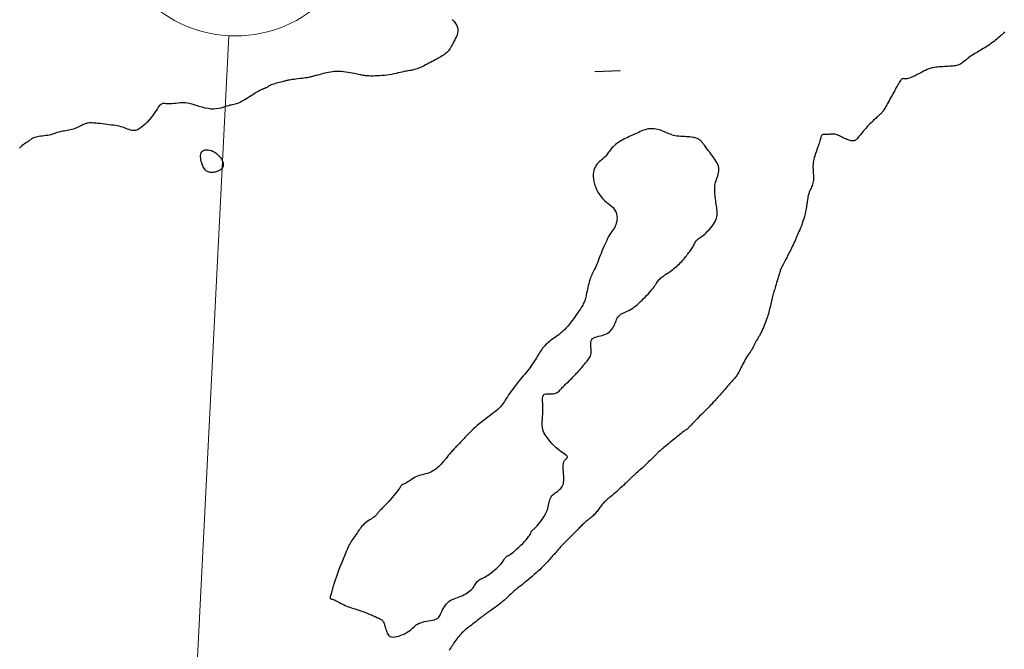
# Model space of a CAD drawing. Header units: millimetres. Extents: x 32690613 to 32693367, y 5343692 to 5344708.
# Tile 540 of 656: x 32692436 to 32692474, y 5344516 to 5344541. Entities that reach past the tile are written whole.
import ezdxf

# ---------------------------------------------------------------- set-up
doc = ezdxf.new("R2010")
doc.units = ezdxf.units.MM
doc.header["$LTSCALE"] = 20
doc.layers.get('0').update_dxf_attribs({"lineweight": 18})
doc.layers.get('Defpoints').update_dxf_attribs({"color": 11, "lineweight": 18})
doc.layers.add('02-DGM_HL_492.50', color=92, linetype='Continuous')
doc.layers.add('02-DGM_HL_493.00', color=102, linetype='Continuous')

# ---------------------------------------------------------------- blocks, each defined once
blk = doc.blocks.new('A$C78070446')
blk.add_line((4469733.773, 5343068.963), (4469667.482, 5342330.093))
blk.add_circle((4469734.219, 5343073.943), 5)

msp = doc.modelspace()

# ---------------------------------------------------------------- linework, layer by layer
at = {"layer": '02-DGM_HL_492.50', "elevation": 492.5, "flags": 128}
msp.add_lwpolyline([(32692459.071, 5344538.682), (32692458.072, 5344538.643)], dxfattribs=at)
msp.add_lwpolyline([(32692458.009, 5344534.554), (32692458.018, 5344534.457), (32692458.037, 5344534.355), (32692458.065, 5344534.25), (32692458.102, 5344534.144), (32692458.146, 5344534.04), (32692458.197, 5344533.94), (32692458.255, 5344533.846), (32692458.318, 5344533.76), (32692458.386, 5344533.684), (32692458.457, 5344533.617), (32692458.529, 5344533.556), (32692458.599, 5344533.5), (32692458.668, 5344533.446), (32692458.731, 5344533.393), (32692458.789, 5344533.338), (32692458.837, 5344533.28), (32692458.876, 5344533.217), (32692458.906, 5344533.149), (32692458.926, 5344533.078), (32692458.938, 5344533.006), (32692458.943, 5344532.933), (32692458.94, 5344532.862), (32692458.93, 5344532.792), (32692458.915, 5344532.727), (32692458.894, 5344532.666), (32692458.868, 5344532.609), (32692458.838, 5344532.554), (32692458.805, 5344532.5), (32692458.77, 5344532.447), (32692458.732, 5344532.391), (32692458.694, 5344532.334), (32692458.654, 5344532.272), (32692458.615, 5344532.205), (32692458.577, 5344532.134), (32692458.538, 5344532.059), (32692458.5, 5344531.98), (32692458.462, 5344531.898), (32692458.425, 5344531.814), (32692458.389, 5344531.728), (32692458.353, 5344531.641), (32692458.319, 5344531.553), (32692458.284, 5344531.465), (32692458.251, 5344531.378), (32692458.219, 5344531.294), (32692458.187, 5344531.212), (32692458.156, 5344531.135), (32692458.126, 5344531.062), (32692458.097, 5344530.995), (32692458.068, 5344530.935), (32692458.041, 5344530.879), (32692458.014, 5344530.827), (32692457.989, 5344530.778), (32692457.964, 5344530.728), (32692457.94, 5344530.678), (32692457.917, 5344530.624), (32692457.895, 5344530.566), (32692457.874, 5344530.503), (32692457.854, 5344530.436), (32692457.835, 5344530.365), (32692457.817, 5344530.292), (32692457.8, 5344530.22), (32692457.784, 5344530.148), (32692457.77, 5344530.078), (32692457.756, 5344530.013), (32692457.743, 5344529.952), (32692457.731, 5344529.896), (32692457.719, 5344529.844), (32692457.707, 5344529.796), (32692457.694, 5344529.749), (32692457.68, 5344529.705), (32692457.664, 5344529.662), (32692457.646, 5344529.62), (32692457.626, 5344529.577), (32692457.602, 5344529.534), (32692457.576, 5344529.489), (32692457.547, 5344529.442), (32692457.515, 5344529.392), (32692457.479, 5344529.339), (32692457.44, 5344529.282), (32692457.398, 5344529.221), (32692457.351, 5344529.154), (32692457.302, 5344529.083), (32692457.25, 5344529.01), (32692457.195, 5344528.935), (32692457.138, 5344528.86), (32692457.08, 5344528.786), (32692457.021, 5344528.715), (32692456.961, 5344528.648), (32692456.901, 5344528.585), (32692456.841, 5344528.528), (32692456.781, 5344528.474), (32692456.722, 5344528.424), (32692456.663, 5344528.377), (32692456.605, 5344528.333), (32692456.549, 5344528.292), (32692456.493, 5344528.251), (32692456.439, 5344528.212), (32692456.387, 5344528.174), (32692456.336, 5344528.135), (32692456.287, 5344528.097), (32692456.24, 5344528.059), (32692456.195, 5344528.019), (32692456.152, 5344527.978), (32692456.111, 5344527.936), (32692456.072, 5344527.892), (32692456.034, 5344527.846), (32692455.999, 5344527.797), (32692455.964, 5344527.748), (32692455.929, 5344527.696), (32692455.895, 5344527.642), (32692455.861, 5344527.587), (32692455.826, 5344527.53), (32692455.79, 5344527.472), (32692455.753, 5344527.412), (32692455.715, 5344527.351), (32692455.675, 5344527.289), (32692455.633, 5344527.226), (32692455.59, 5344527.162), (32692455.544, 5344527.098), (32692455.495, 5344527.034), (32692455.445, 5344526.969), (32692455.391, 5344526.904), (32692455.336, 5344526.838), (32692455.28, 5344526.771), (32692455.222, 5344526.703), (32692455.163, 5344526.634), (32692455.104, 5344526.562), (32692455.044, 5344526.488), (32692454.985, 5344526.411), (32692454.926, 5344526.333), (32692454.868, 5344526.255), (32692454.812, 5344526.176), (32692454.759, 5344526.1), (32692454.708, 5344526.025), (32692454.661, 5344525.954), (32692454.617, 5344525.887), (32692454.578, 5344525.826), (32692454.541, 5344525.768), (32692454.506, 5344525.714), (32692454.47, 5344525.663), (32692454.431, 5344525.612), (32692454.388, 5344525.562), (32692454.34, 5344525.51), (32692454.284, 5344525.457), (32692454.219, 5344525.401), (32692454.147, 5344525.343), (32692454.068, 5344525.282), (32692453.985, 5344525.22), (32692453.899, 5344525.156), (32692453.812, 5344525.091), (32692453.726, 5344525.025), (32692453.641, 5344524.96), (32692453.559, 5344524.894), (32692453.482, 5344524.829), (32692453.408, 5344524.765), (32692453.339, 5344524.703), (32692453.275, 5344524.644), (32692453.215, 5344524.587), (32692453.161, 5344524.533), (32692453.112, 5344524.483), (32692453.068, 5344524.438), (32692453.03, 5344524.397), (32692452.995, 5344524.359), (32692452.964, 5344524.324), (32692452.935, 5344524.291), (32692452.908, 5344524.26), (32692452.883, 5344524.231), (32692452.857, 5344524.203), (32692452.831, 5344524.176), (32692452.804, 5344524.148), (32692452.777, 5344524.121), (32692452.749, 5344524.093), (32692452.721, 5344524.065), (32692452.692, 5344524.037), (32692452.662, 5344524.007), (32692452.631, 5344523.976), (32692452.6, 5344523.944), (32692452.568, 5344523.911), (32692452.535, 5344523.876), (32692452.503, 5344523.841), (32692452.471, 5344523.805), (32692452.439, 5344523.769), (32692452.408, 5344523.732), (32692452.377, 5344523.695), (32692452.348, 5344523.658), (32692452.319, 5344523.621), (32692452.29, 5344523.583), (32692452.26, 5344523.544), (32692452.228, 5344523.504), (32692452.194, 5344523.462), (32692452.157, 5344523.418), (32692452.116, 5344523.372), (32692452.071, 5344523.324), (32692452.022, 5344523.274), (32692451.97, 5344523.224), (32692451.914, 5344523.175), (32692451.856, 5344523.127), (32692451.795, 5344523.084), (32692451.732, 5344523.044), (32692451.668, 5344523.011), (32692451.603, 5344522.984), (32692451.537, 5344522.962), (32692451.47, 5344522.944), (32692451.404, 5344522.928), (32692451.338, 5344522.913), (32692451.272, 5344522.897), (32692451.208, 5344522.879), (32692451.146, 5344522.857), (32692451.085, 5344522.83), (32692451.027, 5344522.798), (32692450.971, 5344522.765), (32692450.917, 5344522.729), (32692450.867, 5344522.694), (32692450.819, 5344522.661), (32692450.774, 5344522.63), (32692450.733, 5344522.604), (32692450.696, 5344522.582), (32692450.662, 5344522.566), (32692450.631, 5344522.553), (32692450.603, 5344522.542), (32692450.578, 5344522.533), (32692450.557, 5344522.524), (32692450.538, 5344522.514), (32692450.521, 5344522.503), (32692450.507, 5344522.488), (32692450.494, 5344522.469), (32692450.48, 5344522.446), (32692450.463, 5344522.418), (32692450.442, 5344522.384), (32692450.416, 5344522.342), (32692450.382, 5344522.294), (32692450.34, 5344522.237), (32692450.287, 5344522.172), (32692450.227, 5344522.1), (32692450.16, 5344522.023), (32692450.091, 5344521.946), (32692450.02, 5344521.868), (32692449.952, 5344521.794), (32692449.887, 5344521.726), (32692449.83, 5344521.665), (32692449.78, 5344521.615), (32692449.739, 5344521.573), (32692449.705, 5344521.539), (32692449.677, 5344521.511), (32692449.655, 5344521.489), (32692449.636, 5344521.469), (32692449.621, 5344521.452), (32692449.609, 5344521.436), (32692449.597, 5344521.42), (32692449.586, 5344521.403), (32692449.574, 5344521.385), (32692449.56, 5344521.366), (32692449.544, 5344521.345), (32692449.523, 5344521.323), (32692449.497, 5344521.299), (32692449.464, 5344521.273), (32692449.425, 5344521.245), (32692449.38, 5344521.215), (32692449.33, 5344521.182), (32692449.277, 5344521.148), (32692449.223, 5344521.111), (32692449.169, 5344521.072), (32692449.116, 5344521.032), (32692449.065, 5344520.989), (32692449.019, 5344520.945), (32692448.976, 5344520.899), (32692448.937, 5344520.851), (32692448.9, 5344520.803), (32692448.865, 5344520.755), (32692448.831, 5344520.706), (32692448.798, 5344520.658), (32692448.766, 5344520.61), (32692448.733, 5344520.564), (32692448.7, 5344520.518), (32692448.667, 5344520.472), (32692448.634, 5344520.425), (32692448.602, 5344520.378), (32692448.57, 5344520.33), (32692448.54, 5344520.28), (32692448.51, 5344520.228), (32692448.481, 5344520.173), (32692448.454, 5344520.117), (32692448.427, 5344520.058), (32692448.4, 5344519.998), (32692448.374, 5344519.936), (32692448.349, 5344519.874), (32692448.323, 5344519.81), (32692448.296, 5344519.747), (32692448.269, 5344519.683), (32692448.242, 5344519.619), (32692448.214, 5344519.555), (32692448.186, 5344519.489), (32692448.158, 5344519.422), (32692448.13, 5344519.353), (32692448.101, 5344519.283), (32692448.073, 5344519.21), (32692448.045, 5344519.135), (32692448.017, 5344519.058), (32692447.99, 5344518.981), (32692447.963, 5344518.905), (32692447.938, 5344518.831), (32692447.915, 5344518.76), (32692447.894, 5344518.693), (32692447.874, 5344518.631), (32692447.857, 5344518.576), (32692447.843, 5344518.527), (32692447.83, 5344518.483), (32692447.819, 5344518.445), (32692447.81, 5344518.411), (32692447.802, 5344518.381), (32692447.795, 5344518.355), (32692447.789, 5344518.333), (32692447.784, 5344518.313), (32692447.779, 5344518.296), (32692447.775, 5344518.28), (32692447.771, 5344518.266), (32692447.768, 5344518.252), (32692447.764, 5344518.238), (32692447.759, 5344518.224), (32692447.755, 5344518.21), (32692447.749, 5344518.194), (32692447.744, 5344518.177), (32692447.739, 5344518.159), (32692447.735, 5344518.142), (32692447.732, 5344518.126), (32692447.732, 5344518.11), (32692447.734, 5344518.096), (32692447.739, 5344518.085), (32692447.747, 5344518.076), (32692447.76, 5344518.069), (32692447.776, 5344518.063), (32692447.796, 5344518.056), (32692447.821, 5344518.048), (32692447.851, 5344518.039), (32692447.886, 5344518.026), (32692447.925, 5344518.009), (32692447.97, 5344517.987), (32692448.02, 5344517.962), (32692448.074, 5344517.933), (32692448.131, 5344517.903), (32692448.191, 5344517.872), (32692448.252, 5344517.841), (32692448.315, 5344517.811), (32692448.379, 5344517.783), (32692448.442, 5344517.759), (32692448.506, 5344517.736), (32692448.571, 5344517.716), (32692448.638, 5344517.695), (32692448.706, 5344517.675), (32692448.777, 5344517.653), (32692448.851, 5344517.63), (32692448.928, 5344517.603), (32692449.009, 5344517.573), (32692449.092, 5344517.541), (32692449.177, 5344517.506), (32692449.26, 5344517.471), (32692449.341, 5344517.437), (32692449.417, 5344517.403), (32692449.488, 5344517.372), (32692449.551, 5344517.344), (32692449.605, 5344517.32), (32692449.651, 5344517.299), (32692449.69, 5344517.28), (32692449.723, 5344517.261), (32692449.75, 5344517.242), (32692449.773, 5344517.221), (32692449.793, 5344517.198), (32692449.811, 5344517.169), (32692449.827, 5344517.136), (32692449.842, 5344517.098), (32692449.857, 5344517.057), (32692449.871, 5344517.012), (32692449.885, 5344516.965), (32692449.899, 5344516.917), (32692449.914, 5344516.868), (32692449.929, 5344516.819), (32692449.945, 5344516.772), (32692449.964, 5344516.727), (32692449.986, 5344516.685), (32692450.012, 5344516.648), (32692450.045, 5344516.617), (32692450.084, 5344516.594), (32692450.132, 5344516.578), (32692450.189, 5344516.573), (32692450.257, 5344516.578), (32692450.333, 5344516.592), (32692450.414, 5344516.614), (32692450.498, 5344516.644), (32692450.582, 5344516.679), (32692450.664, 5344516.718), (32692450.74, 5344516.76), (32692450.81, 5344516.803), (32692450.869, 5344516.847), (32692450.921, 5344516.89), (32692450.968, 5344516.932), (32692451.011, 5344516.973), (32692451.055, 5344517.012), (32692451.1, 5344517.048), (32692451.15, 5344517.081), (32692451.207, 5344517.111), (32692451.273, 5344517.136), (32692451.346, 5344517.158), (32692451.423, 5344517.178), (32692451.503, 5344517.195), (32692451.582, 5344517.21), (32692451.658, 5344517.224), (32692451.728, 5344517.239), (32692451.791, 5344517.253), (32692451.844, 5344517.268), (32692451.888, 5344517.285), (32692451.924, 5344517.305), (32692451.955, 5344517.328), (32692451.981, 5344517.355), (32692452.004, 5344517.387), (32692452.027, 5344517.425), (32692452.049, 5344517.469), (32692452.073, 5344517.52), (32692452.099, 5344517.576), (32692452.127, 5344517.636), (32692452.159, 5344517.698), (32692452.195, 5344517.76), (32692452.235, 5344517.82), (32692452.279, 5344517.876), (32692452.329, 5344517.926), (32692452.384, 5344517.97), (32692452.444, 5344518.008), (32692452.507, 5344518.04), (32692452.573, 5344518.069), (32692452.641, 5344518.096), (32692452.71, 5344518.121), (32692452.778, 5344518.146), (32692452.846, 5344518.172), (32692452.911, 5344518.201), (32692452.974, 5344518.232), (32692453.034, 5344518.264), (32692453.091, 5344518.299), (32692453.144, 5344518.336), (32692453.194, 5344518.374), (32692453.239, 5344518.414), (32692453.279, 5344518.455), (32692453.315, 5344518.498), (32692453.347, 5344518.54), (32692453.375, 5344518.583), (32692453.402, 5344518.625), (32692453.428, 5344518.664), (32692453.455, 5344518.702), (32692453.483, 5344518.737), (32692453.513, 5344518.768), (32692453.546, 5344518.794), (32692453.583, 5344518.818), (32692453.624, 5344518.841), (32692453.669, 5344518.863), (32692453.718, 5344518.888), (32692453.771, 5344518.915), (32692453.829, 5344518.947), (32692453.892, 5344518.986), (32692453.959, 5344519.032), (32692454.029, 5344519.084), (32692454.101, 5344519.14), (32692454.172, 5344519.199), (32692454.24, 5344519.26), (32692454.304, 5344519.32), (32692454.362, 5344519.378), (32692454.412, 5344519.432), (32692454.453, 5344519.481), (32692454.486, 5344519.525), (32692454.512, 5344519.565), (32692454.533, 5344519.599), (32692454.551, 5344519.63), (32692454.566, 5344519.656), (32692454.582, 5344519.679), (32692454.599, 5344519.698), (32692454.619, 5344519.715), (32692454.642, 5344519.73), (32692454.669, 5344519.746), (32692454.702, 5344519.764), (32692454.74, 5344519.785), (32692454.784, 5344519.813), (32692454.836, 5344519.848), (32692454.895, 5344519.893), (32692454.962, 5344519.948), (32692455.034, 5344520.012), (32692455.11, 5344520.082), (32692455.186, 5344520.156), (32692455.261, 5344520.231), (32692455.331, 5344520.305), (32692455.394, 5344520.375), (32692455.447, 5344520.439), (32692455.489, 5344520.494), (32692455.521, 5344520.542), (32692455.544, 5344520.583), (32692455.561, 5344520.617), (32692455.574, 5344520.647), (32692455.584, 5344520.671), (32692455.593, 5344520.692), (32692455.603, 5344520.711), (32692455.617, 5344520.727), (32692455.634, 5344520.743), (32692455.655, 5344520.76), (32692455.68, 5344520.78), (32692455.709, 5344520.805), (32692455.743, 5344520.835), (32692455.781, 5344520.873), (32692455.825, 5344520.92), (32692455.874, 5344520.976), (32692455.927, 5344521.042), (32692455.982, 5344521.115), (32692456.036, 5344521.192), (32692456.088, 5344521.272), (32692456.136, 5344521.354), (32692456.179, 5344521.435), (32692456.213, 5344521.514), (32692456.239, 5344521.588), (32692456.257, 5344521.658), (32692456.27, 5344521.724), (32692456.281, 5344521.786), (32692456.29, 5344521.844), (32692456.301, 5344521.898), (32692456.316, 5344521.95), (32692456.337, 5344521.998), (32692456.365, 5344522.043), (32692456.4, 5344522.085), (32692456.44, 5344522.125), (32692456.485, 5344522.163), (32692456.531, 5344522.2), (32692456.578, 5344522.236), (32692456.625, 5344522.271), (32692456.669, 5344522.306), (32692456.709, 5344522.341), (32692456.746, 5344522.377), (32692456.778, 5344522.416), (32692456.805, 5344522.458), (32692456.828, 5344522.506), (32692456.845, 5344522.559), (32692456.857, 5344522.62), (32692456.863, 5344522.69), (32692456.863, 5344522.768), (32692456.859, 5344522.853), (32692456.852, 5344522.943), (32692456.845, 5344523.034), (32692456.839, 5344523.124), (32692456.837, 5344523.209), (32692456.84, 5344523.288), (32692456.85, 5344523.356), (32692456.869, 5344523.414), (32692456.893, 5344523.46), (32692456.921, 5344523.498), (32692456.949, 5344523.528), (32692456.975, 5344523.554), (32692456.995, 5344523.576), (32692457.006, 5344523.596), (32692457.006, 5344523.616), (32692456.993, 5344523.639), (32692456.967, 5344523.663), (32692456.929, 5344523.692), (32692456.882, 5344523.724), (32692456.827, 5344523.761), (32692456.766, 5344523.804), (32692456.699, 5344523.853), (32692456.629, 5344523.909), (32692456.558, 5344523.972), (32692456.485, 5344524.042), (32692456.414, 5344524.116), (32692456.345, 5344524.193), (32692456.28, 5344524.271), (32692456.22, 5344524.349), (32692456.167, 5344524.425), (32692456.123, 5344524.498), (32692456.087, 5344524.566), (32692456.06, 5344524.63), (32692456.04, 5344524.691), (32692456.027, 5344524.749), (32692456.02, 5344524.807), (32692456.017, 5344524.865), (32692456.017, 5344524.925), (32692456.02, 5344524.986), (32692456.025, 5344525.05), (32692456.03, 5344525.117), (32692456.036, 5344525.186), (32692456.041, 5344525.258), (32692456.045, 5344525.33), (32692456.048, 5344525.404), (32692456.05, 5344525.479), (32692456.048, 5344525.554), (32692456.044, 5344525.629), (32692456.038, 5344525.702), (32692456.033, 5344525.772), (32692456.031, 5344525.837), (32692456.032, 5344525.897), (32692456.04, 5344525.95), (32692456.055, 5344525.993), (32692456.08, 5344526.027), (32692456.115, 5344526.05), (32692456.16, 5344526.063), (32692456.212, 5344526.069), (32692456.269, 5344526.071), (32692456.328, 5344526.071), (32692456.389, 5344526.072), (32692456.447, 5344526.075), (32692456.503, 5344526.083), (32692456.553, 5344526.098), (32692456.598, 5344526.119), (32692456.639, 5344526.146), (32692456.677, 5344526.177), (32692456.712, 5344526.211), (32692456.746, 5344526.248), (32692456.78, 5344526.285), (32692456.814, 5344526.323), (32692456.849, 5344526.359), (32692456.885, 5344526.395), (32692456.922, 5344526.431), (32692456.961, 5344526.468), (32692457.001, 5344526.505), (32692457.042, 5344526.543), (32692457.085, 5344526.584), (32692457.13, 5344526.627), (32692457.175, 5344526.672), (32692457.222, 5344526.72), (32692457.27, 5344526.77), (32692457.317, 5344526.82), (32692457.365, 5344526.871), (32692457.411, 5344526.921), (32692457.456, 5344526.971), (32692457.498, 5344527.02), (32692457.539, 5344527.066), (32692457.577, 5344527.111), (32692457.613, 5344527.154), (32692457.648, 5344527.195), (32692457.681, 5344527.235), (32692457.713, 5344527.274), (32692457.744, 5344527.312), (32692457.774, 5344527.35), (32692457.803, 5344527.386), (32692457.831, 5344527.423), (32692457.858, 5344527.461), (32692457.881, 5344527.501), (32692457.901, 5344527.544), (32692457.917, 5344527.59), (32692457.928, 5344527.64), (32692457.933, 5344527.696), (32692457.932, 5344527.757), (32692457.927, 5344527.822), (32692457.92, 5344527.889), (32692457.915, 5344527.956), (32692457.913, 5344528.022), (32692457.917, 5344528.083), (32692457.929, 5344528.138), (32692457.952, 5344528.186), (32692457.988, 5344528.224), (32692458.035, 5344528.254), (32692458.091, 5344528.278), (32692458.154, 5344528.298), (32692458.222, 5344528.315), (32692458.291, 5344528.332), (32692458.361, 5344528.35), (32692458.429, 5344528.371), (32692458.492, 5344528.397), (32692458.552, 5344528.428), (32692458.606, 5344528.463), (32692458.656, 5344528.502), (32692458.702, 5344528.545), (32692458.743, 5344528.591), (32692458.779, 5344528.64), (32692458.811, 5344528.692), (32692458.838, 5344528.746), (32692458.862, 5344528.802), (32692458.883, 5344528.858), (32692458.904, 5344528.913), (32692458.926, 5344528.967), (32692458.951, 5344529.017), (32692458.979, 5344529.064), (32692459.012, 5344529.106), (32692459.051, 5344529.142), (32692459.096, 5344529.173), (32692459.145, 5344529.202), (32692459.199, 5344529.228), (32692459.255, 5344529.253), (32692459.314, 5344529.279), (32692459.375, 5344529.308), (32692459.436, 5344529.339), (32692459.497, 5344529.375), (32692459.558, 5344529.415), (32692459.619, 5344529.459), (32692459.68, 5344529.507), (32692459.74, 5344529.558), (32692459.801, 5344529.611), (32692459.861, 5344529.667), (32692459.921, 5344529.725), (32692459.982, 5344529.784), (32692460.041, 5344529.845), (32692460.099, 5344529.905), (32692460.156, 5344529.966), (32692460.21, 5344530.026), (32692460.26, 5344530.084), (32692460.308, 5344530.141), (32692460.35, 5344530.195), (32692460.389, 5344530.246), (32692460.423, 5344530.295), (32692460.454, 5344530.34), (32692460.483, 5344530.383), (32692460.511, 5344530.424), (32692460.538, 5344530.462), (32692460.566, 5344530.497), (32692460.595, 5344530.531), (32692460.626, 5344530.562), (32692460.66, 5344530.592), (32692460.695, 5344530.621), (32692460.734, 5344530.65), (32692460.774, 5344530.679), (32692460.817, 5344530.709), (32692460.863, 5344530.74), (32692460.912, 5344530.773), (32692460.963, 5344530.808), (32692461.016, 5344530.846), (32692461.07, 5344530.886), (32692461.125, 5344530.927), (32692461.18, 5344530.969), (32692461.234, 5344531.013), (32692461.287, 5344531.057), (32692461.337, 5344531.102), (32692461.384, 5344531.148), (32692461.429, 5344531.193), (32692461.471, 5344531.239), (32692461.511, 5344531.284), (32692461.549, 5344531.329), (32692461.586, 5344531.374), (32692461.621, 5344531.418), (32692461.655, 5344531.461), (32692461.689, 5344531.504), (32692461.722, 5344531.546), (32692461.754, 5344531.587), (32692461.784, 5344531.628), (32692461.814, 5344531.668), (32692461.841, 5344531.707), (32692461.867, 5344531.747), (32692461.891, 5344531.786), (32692461.914, 5344531.824), (32692461.934, 5344531.863), (32692461.954, 5344531.9), (32692461.973, 5344531.936), (32692461.993, 5344531.971), (32692462.014, 5344532.005), (32692462.036, 5344532.036), (32692462.06, 5344532.065), (32692462.087, 5344532.092), (32692462.118, 5344532.117), (32692462.151, 5344532.142), (32692462.187, 5344532.169), (32692462.227, 5344532.197), (32692462.27, 5344532.229), (32692462.317, 5344532.266), (32692462.368, 5344532.308), (32692462.422, 5344532.357), (32692462.479, 5344532.413), (32692462.537, 5344532.472), (32692462.593, 5344532.535), (32692462.648, 5344532.601), (32692462.698, 5344532.667), (32692462.742, 5344532.734), (32692462.78, 5344532.799), (32692462.809, 5344532.861), (32692462.83, 5344532.922), (32692462.844, 5344532.981), (32692462.852, 5344533.04), (32692462.856, 5344533.098), (32692462.855, 5344533.157), (32692462.851, 5344533.216), (32692462.845, 5344533.278), (32692462.837, 5344533.341), (32692462.829, 5344533.406), (32692462.82, 5344533.472), (32692462.81, 5344533.54), (32692462.801, 5344533.608), (32692462.792, 5344533.676), (32692462.784, 5344533.744), (32692462.776, 5344533.811), (32692462.77, 5344533.877), (32692462.765, 5344533.943), (32692462.762, 5344534.007), (32692462.762, 5344534.071), (32692462.764, 5344534.135), (32692462.77, 5344534.198), (32692462.78, 5344534.261), (32692462.794, 5344534.324), (32692462.812, 5344534.387), (32692462.834, 5344534.451), (32692462.856, 5344534.514), (32692462.878, 5344534.578), (32692462.898, 5344534.641), (32692462.913, 5344534.704), (32692462.923, 5344534.767), (32692462.924, 5344534.83), (32692462.918, 5344534.892), (32692462.902, 5344534.954), (32692462.88, 5344535.015), (32692462.851, 5344535.077), (32692462.817, 5344535.138), (32692462.779, 5344535.199), (32692462.738, 5344535.26), (32692462.696, 5344535.321), (32692462.652, 5344535.382), (32692462.608, 5344535.442), (32692462.564, 5344535.5), (32692462.522, 5344535.556), (32692462.482, 5344535.608), (32692462.445, 5344535.657), (32692462.411, 5344535.701), (32692462.381, 5344535.74), (32692462.356, 5344535.772), (32692462.335, 5344535.799), (32692462.318, 5344535.821), (32692462.303, 5344535.84), (32692462.291, 5344535.855), (32692462.281, 5344535.869), (32692462.271, 5344535.881), (32692462.262, 5344535.893), (32692462.252, 5344535.906), (32692462.242, 5344535.919), (32692462.23, 5344535.932), (32692462.216, 5344535.945), (32692462.201, 5344535.959), (32692462.182, 5344535.974), (32692462.161, 5344535.988), (32692462.136, 5344536.002), (32692462.108, 5344536.017), (32692462.075, 5344536.031), (32692462.038, 5344536.045), (32692461.997, 5344536.059), (32692461.951, 5344536.071), (32692461.901, 5344536.081), (32692461.845, 5344536.09), (32692461.785, 5344536.097), (32692461.72, 5344536.102), (32692461.651, 5344536.105), (32692461.579, 5344536.108), (32692461.505, 5344536.111), (32692461.431, 5344536.115), (32692461.357, 5344536.121), (32692461.285, 5344536.13), (32692461.216, 5344536.142), (32692461.151, 5344536.158), (32692461.089, 5344536.177), (32692461.029, 5344536.2), (32692460.97, 5344536.224), (32692460.912, 5344536.25), (32692460.853, 5344536.276), (32692460.793, 5344536.301), (32692460.731, 5344536.326), (32692460.666, 5344536.348), (32692460.599, 5344536.368), (32692460.53, 5344536.385), (32692460.459, 5344536.399), (32692460.388, 5344536.408), (32692460.317, 5344536.413), (32692460.247, 5344536.413), (32692460.177, 5344536.407), (32692460.11, 5344536.395), (32692460.044, 5344536.378), (32692459.979, 5344536.356), (32692459.916, 5344536.332), (32692459.853, 5344536.304), (32692459.791, 5344536.276), (32692459.729, 5344536.246), (32692459.668, 5344536.217), (32692459.606, 5344536.189), (32692459.545, 5344536.162), (32692459.483, 5344536.136), (32692459.422, 5344536.109), (32692459.36, 5344536.081), (32692459.299, 5344536.052), (32692459.238, 5344536.022), (32692459.176, 5344535.99), (32692459.115, 5344535.955), (32692459.055, 5344535.918), (32692458.996, 5344535.879), (32692458.939, 5344535.838), (32692458.885, 5344535.796), (32692458.834, 5344535.753), (32692458.787, 5344535.71), (32692458.744, 5344535.667), (32692458.707, 5344535.624), (32692458.673, 5344535.581), (32692458.643, 5344535.539), (32692458.615, 5344535.499), (32692458.589, 5344535.459), (32692458.562, 5344535.421), (32692458.535, 5344535.386), (32692458.506, 5344535.352), (32692458.475, 5344535.321), (32692458.441, 5344535.291), (32692458.406, 5344535.261), (32692458.369, 5344535.232), (32692458.33, 5344535.201), (32692458.291, 5344535.168), (32692458.251, 5344535.131), (32692458.211, 5344535.09), (32692458.171, 5344535.044), (32692458.133, 5344534.993), (32692458.098, 5344534.936), (32692458.066, 5344534.873), (32692458.041, 5344534.803), (32692458.022, 5344534.727), (32692458.011, 5344534.644)], close=True, dxfattribs=at)
at = {"layer": '02-DGM_HL_493.00', "elevation": 493, "flags": 128}
for points in [[(32692452.495, 5344540.678), (32692452.573, 5344540.602), (32692452.637, 5344540.526), (32692452.685, 5344540.45), (32692452.715, 5344540.374), (32692452.728, 5344540.3), (32692452.727, 5344540.226), (32692452.715, 5344540.154), (32692452.695, 5344540.084), (32692452.667, 5344540.015), (32692452.636, 5344539.948), (32692452.604, 5344539.883), (32692452.572, 5344539.82), (32692452.541, 5344539.76), (32692452.511, 5344539.702), (32692452.48, 5344539.647), (32692452.45, 5344539.596), (32692452.419, 5344539.547), (32692452.387, 5344539.501), (32692452.353, 5344539.458), (32692452.318, 5344539.419), (32692452.281, 5344539.383), (32692452.242, 5344539.35), (32692452.201, 5344539.318), (32692452.158, 5344539.287), (32692452.112, 5344539.258), (32692452.062, 5344539.228), (32692452.01, 5344539.198), (32692451.955, 5344539.167), (32692451.897, 5344539.135), (32692451.837, 5344539.103), (32692451.775, 5344539.07), (32692451.713, 5344539.037), (32692451.65, 5344539.004), (32692451.587, 5344538.972), (32692451.525, 5344538.94), (32692451.464, 5344538.909), (32692451.405, 5344538.879), (32692451.348, 5344538.85), (32692451.291, 5344538.823), (32692451.237, 5344538.798), (32692451.184, 5344538.776), (32692451.133, 5344538.756), (32692451.083, 5344538.739), (32692451.035, 5344538.725), (32692450.988, 5344538.714), (32692450.941, 5344538.705), (32692450.893, 5344538.697), (32692450.844, 5344538.689), (32692450.792, 5344538.681), (32692450.736, 5344538.671), (32692450.677, 5344538.66), (32692450.612, 5344538.646), (32692450.543, 5344538.629), (32692450.469, 5344538.612), (32692450.391, 5344538.593), (32692450.309, 5344538.574), (32692450.223, 5344538.556), (32692450.135, 5344538.539), (32692450.043, 5344538.524), (32692449.948, 5344538.511), (32692449.853, 5344538.5), (32692449.758, 5344538.492), (32692449.665, 5344538.486), (32692449.577, 5344538.481), (32692449.493, 5344538.477), (32692449.417, 5344538.475), (32692449.35, 5344538.475), (32692449.292, 5344538.475), (32692449.243, 5344538.476), (32692449.202, 5344538.477), (32692449.167, 5344538.48), (32692449.136, 5344538.482), (32692449.109, 5344538.486), (32692449.083, 5344538.49), (32692449.057, 5344538.494), (32692449.03, 5344538.498), (32692449.001, 5344538.503), (32692448.969, 5344538.508), (32692448.933, 5344538.515), (32692448.892, 5344538.522), (32692448.846, 5344538.531), (32692448.794, 5344538.542), (32692448.735, 5344538.554), (32692448.668, 5344538.569), (32692448.595, 5344538.584), (32692448.515, 5344538.6), (32692448.432, 5344538.615), (32692448.345, 5344538.629), (32692448.257, 5344538.641), (32692448.167, 5344538.649), (32692448.078, 5344538.653), (32692447.99, 5344538.652), (32692447.904, 5344538.647), (32692447.821, 5344538.639), (32692447.74, 5344538.628), (32692447.663, 5344538.614), (32692447.589, 5344538.599), (32692447.52, 5344538.584), (32692447.456, 5344538.568), (32692447.396, 5344538.553), (32692447.342, 5344538.539), (32692447.291, 5344538.526), (32692447.245, 5344538.513), (32692447.202, 5344538.501), (32692447.163, 5344538.49), (32692447.127, 5344538.48), (32692447.093, 5344538.47), (32692447.06, 5344538.46), (32692447.029, 5344538.452), (32692446.996, 5344538.443), (32692446.962, 5344538.435), (32692446.924, 5344538.426), (32692446.88, 5344538.418), (32692446.831, 5344538.409), (32692446.773, 5344538.4), (32692446.706, 5344538.391), (32692446.633, 5344538.381), (32692446.555, 5344538.372), (32692446.476, 5344538.362), (32692446.397, 5344538.352), (32692446.322, 5344538.343), (32692446.252, 5344538.333), (32692446.191, 5344538.325), (32692446.14, 5344538.317), (32692446.097, 5344538.31), (32692446.061, 5344538.303), (32692446.029, 5344538.296), (32692445.998, 5344538.288), (32692445.968, 5344538.28), (32692445.934, 5344538.271), (32692445.896, 5344538.261), (32692445.852, 5344538.25), (32692445.802, 5344538.238), (32692445.748, 5344538.224), (32692445.692, 5344538.21), (32692445.635, 5344538.194), (32692445.579, 5344538.178), (32692445.526, 5344538.162), (32692445.477, 5344538.145), (32692445.433, 5344538.127), (32692445.395, 5344538.11), (32692445.361, 5344538.092), (32692445.331, 5344538.075), (32692445.304, 5344538.059), (32692445.28, 5344538.044), (32692445.258, 5344538.031), (32692445.237, 5344538.018), (32692445.217, 5344538.008), (32692445.197, 5344537.999), (32692445.177, 5344537.991), (32692445.156, 5344537.983), (32692445.134, 5344537.975), (32692445.111, 5344537.966), (32692445.085, 5344537.956), (32692445.058, 5344537.944), (32692445.027, 5344537.93), (32692444.993, 5344537.913), (32692444.955, 5344537.893), (32692444.914, 5344537.871), (32692444.869, 5344537.845), (32692444.82, 5344537.815), (32692444.766, 5344537.782), (32692444.708, 5344537.746), (32692444.645, 5344537.705), (32692444.577, 5344537.662), (32692444.508, 5344537.617), (32692444.438, 5344537.572), (32692444.367, 5344537.53), (32692444.299, 5344537.49), (32692444.234, 5344537.454), (32692444.172, 5344537.425), (32692444.116, 5344537.402), (32692444.065, 5344537.385), (32692444.015, 5344537.372), (32692443.967, 5344537.362), (32692443.919, 5344537.353), (32692443.868, 5344537.343), (32692443.815, 5344537.331), (32692443.756, 5344537.315), (32692443.691, 5344537.295), (32692443.619, 5344537.271), (32692443.542, 5344537.247), (32692443.458, 5344537.224), (32692443.369, 5344537.204), (32692443.275, 5344537.19), (32692443.175, 5344537.184), (32692443.07, 5344537.187), (32692442.96, 5344537.202), (32692442.846, 5344537.226), (32692442.731, 5344537.257), (32692442.614, 5344537.291), (32692442.497, 5344537.326), (32692442.383, 5344537.36), (32692442.271, 5344537.388), (32692442.163, 5344537.41), (32692442.061, 5344537.422), (32692441.965, 5344537.426), (32692441.874, 5344537.423), (32692441.788, 5344537.416), (32692441.708, 5344537.407), (32692441.632, 5344537.397), (32692441.562, 5344537.389), (32692441.497, 5344537.384), (32692441.437, 5344537.384), (32692441.382, 5344537.387), (32692441.331, 5344537.392), (32692441.283, 5344537.396), (32692441.239, 5344537.398), (32692441.198, 5344537.396), (32692441.159, 5344537.387), (32692441.123, 5344537.369), (32692441.088, 5344537.342), (32692441.053, 5344537.305), (32692441.018, 5344537.259), (32692440.981, 5344537.206), (32692440.941, 5344537.145), (32692440.898, 5344537.077), (32692440.848, 5344537.004), (32692440.792, 5344536.925), (32692440.729, 5344536.843), (32692440.66, 5344536.76), (32692440.587, 5344536.677), (32692440.51, 5344536.598), (32692440.431, 5344536.525), (32692440.352, 5344536.462), (32692440.275, 5344536.41), (32692440.201, 5344536.372), (32692440.13, 5344536.351), (32692440.063, 5344536.343), (32692439.999, 5344536.348), (32692439.937, 5344536.362), (32692439.875, 5344536.382), (32692439.815, 5344536.406), (32692439.753, 5344536.432), (32692439.691, 5344536.457), (32692439.626, 5344536.479), (32692439.559, 5344536.498), (32692439.49, 5344536.514), (32692439.418, 5344536.528), (32692439.343, 5344536.541), (32692439.266, 5344536.552), (32692439.185, 5344536.563), (32692439.1, 5344536.574), (32692439.012, 5344536.585), (32692438.923, 5344536.596), (32692438.833, 5344536.607), (32692438.744, 5344536.617), (32692438.658, 5344536.626), (32692438.577, 5344536.634), (32692438.502, 5344536.64), (32692438.435, 5344536.644), (32692438.377, 5344536.646), (32692438.326, 5344536.645), (32692438.282, 5344536.641), (32692438.241, 5344536.634), (32692438.204, 5344536.625), (32692438.166, 5344536.612), (32692438.128, 5344536.597), (32692438.087, 5344536.578), (32692438.042, 5344536.556), (32692437.993, 5344536.532), (32692437.94, 5344536.506), (32692437.885, 5344536.479), (32692437.827, 5344536.453), (32692437.767, 5344536.428), (32692437.706, 5344536.405), (32692437.644, 5344536.385), (32692437.583, 5344536.369), (32692437.521, 5344536.356), (32692437.46, 5344536.345), (32692437.4, 5344536.336), (32692437.341, 5344536.327), (32692437.284, 5344536.319), (32692437.228, 5344536.309), (32692437.175, 5344536.298), (32692437.125, 5344536.284), (32692437.076, 5344536.269), (32692437.028, 5344536.252), (32692436.98, 5344536.234), (32692436.93, 5344536.217), (32692436.878, 5344536.2), (32692436.823, 5344536.184), (32692436.763, 5344536.17), (32692436.699, 5344536.159), (32692436.631, 5344536.149), (32692436.561, 5344536.14), (32692436.49, 5344536.132), (32692436.421, 5344536.124), (32692436.355, 5344536.115), (32692436.293, 5344536.106), (32692436.238, 5344536.094), (32692436.19, 5344536.081), (32692436.149, 5344536.065), (32692436.113, 5344536.048), (32692436.081, 5344536.029), (32692436.051, 5344536.009), (32692436.023, 5344535.988), (32692435.995, 5344535.967), (32692435.966, 5344535.945), (32692435.934, 5344535.922), (32692435.9, 5344535.899), (32692435.863, 5344535.875), (32692435.824, 5344535.849), (32692435.782, 5344535.82), (32692435.738, 5344535.787), (32692435.691, 5344535.751), (32692435.642, 5344535.709), (32692435.59, 5344535.663)], [(32692474.085, 5344540.194), (32692474.06, 5344540.166), (32692474.033, 5344540.138), (32692474.003, 5344540.108), (32692473.969, 5344540.075), (32692473.93, 5344540.04), (32692473.886, 5344540.001), (32692473.838, 5344539.96), (32692473.787, 5344539.917), (32692473.732, 5344539.873), (32692473.675, 5344539.829), (32692473.616, 5344539.785), (32692473.555, 5344539.742), (32692473.494, 5344539.699), (32692473.433, 5344539.659), (32692473.371, 5344539.619), (32692473.31, 5344539.581), (32692473.25, 5344539.545), (32692473.19, 5344539.509), (32692473.132, 5344539.475), (32692473.077, 5344539.442), (32692473.023, 5344539.411), (32692472.971, 5344539.381), (32692472.921, 5344539.351), (32692472.873, 5344539.321), (32692472.827, 5344539.291), (32692472.781, 5344539.261), (32692472.737, 5344539.231), (32692472.694, 5344539.199), (32692472.651, 5344539.165), (32692472.609, 5344539.131), (32692472.568, 5344539.097), (32692472.528, 5344539.064), (32692472.488, 5344539.032), (32692472.448, 5344539.002), (32692472.41, 5344538.974), (32692472.371, 5344538.95), (32692472.333, 5344538.929), (32692472.294, 5344538.913), (32692472.255, 5344538.899), (32692472.213, 5344538.888), (32692472.169, 5344538.879), (32692472.121, 5344538.872), (32692472.069, 5344538.866), (32692472.012, 5344538.861), (32692471.949, 5344538.856), (32692471.882, 5344538.852), (32692471.812, 5344538.847), (32692471.74, 5344538.843), (32692471.668, 5344538.839), (32692471.597, 5344538.834), (32692471.529, 5344538.829), (32692471.464, 5344538.824), (32692471.404, 5344538.818), (32692471.348, 5344538.811), (32692471.293, 5344538.801), (32692471.239, 5344538.789), (32692471.184, 5344538.773), (32692471.127, 5344538.753), (32692471.064, 5344538.728), (32692470.996, 5344538.697), (32692470.921, 5344538.66), (32692470.841, 5344538.618), (32692470.757, 5344538.575), (32692470.673, 5344538.53), (32692470.589, 5344538.488), (32692470.51, 5344538.45), (32692470.435, 5344538.417), (32692470.369, 5344538.392), (32692470.312, 5344538.377), (32692470.264, 5344538.369), (32692470.223, 5344538.367), (32692470.188, 5344538.368), (32692470.159, 5344538.371), (32692470.133, 5344538.372), (32692470.109, 5344538.37), (32692470.086, 5344538.362), (32692470.064, 5344538.347), (32692470.041, 5344538.324), (32692470.017, 5344538.296), (32692469.993, 5344538.261), (32692469.968, 5344538.221), (32692469.942, 5344538.176), (32692469.915, 5344538.128), (32692469.886, 5344538.076), (32692469.856, 5344538.022), (32692469.825, 5344537.965), (32692469.793, 5344537.906), (32692469.76, 5344537.845), (32692469.726, 5344537.783), (32692469.692, 5344537.721), (32692469.657, 5344537.657), (32692469.622, 5344537.593), (32692469.587, 5344537.529), (32692469.552, 5344537.466), (32692469.518, 5344537.405), (32692469.485, 5344537.346), (32692469.453, 5344537.291), (32692469.423, 5344537.239), (32692469.395, 5344537.193), (32692469.369, 5344537.152), (32692469.346, 5344537.118), (32692469.325, 5344537.09), (32692469.306, 5344537.066), (32692469.289, 5344537.047), (32692469.273, 5344537.031), (32692469.259, 5344537.017), (32692469.246, 5344537.005), (32692469.234, 5344536.994), (32692469.222, 5344536.983), (32692469.21, 5344536.972), (32692469.196, 5344536.959), (32692469.181, 5344536.944), (32692469.164, 5344536.927), (32692469.143, 5344536.907), (32692469.118, 5344536.884), (32692469.088, 5344536.856), (32692469.053, 5344536.823), (32692469.013, 5344536.786), (32692468.969, 5344536.746), (32692468.923, 5344536.701), (32692468.874, 5344536.654), (32692468.823, 5344536.604), (32692468.772, 5344536.553), (32692468.722, 5344536.499), (32692468.672, 5344536.445), (32692468.625, 5344536.39), (32692468.578, 5344536.335), (32692468.534, 5344536.282), (32692468.492, 5344536.23), (32692468.452, 5344536.182), (32692468.415, 5344536.137), (32692468.381, 5344536.096), (32692468.35, 5344536.059), (32692468.321, 5344536.028), (32692468.294, 5344536.002), (32692468.268, 5344535.98), (32692468.242, 5344535.963), (32692468.215, 5344535.951), (32692468.187, 5344535.943), (32692468.157, 5344535.939), (32692468.125, 5344535.94), (32692468.09, 5344535.945), (32692468.052, 5344535.954), (32692468.012, 5344535.966), (32692467.97, 5344535.981), (32692467.926, 5344535.998), (32692467.881, 5344536.018), (32692467.834, 5344536.04), (32692467.785, 5344536.063), (32692467.736, 5344536.088), (32692467.687, 5344536.112), (32692467.637, 5344536.135), (32692467.589, 5344536.156), (32692467.541, 5344536.175), (32692467.495, 5344536.191), (32692467.452, 5344536.202), (32692467.411, 5344536.208), (32692467.373, 5344536.21), (32692467.337, 5344536.21), (32692467.303, 5344536.206), (32692467.269, 5344536.202), (32692467.237, 5344536.197), (32692467.206, 5344536.193), (32692467.175, 5344536.191), (32692467.143, 5344536.191), (32692467.113, 5344536.192), (32692467.082, 5344536.195), (32692467.054, 5344536.197), (32692467.027, 5344536.197), (32692467.002, 5344536.196), (32692466.98, 5344536.191), (32692466.96, 5344536.183), (32692466.945, 5344536.169), (32692466.932, 5344536.15), (32692466.921, 5344536.127), (32692466.911, 5344536.099), (32692466.902, 5344536.066), (32692466.892, 5344536.029), (32692466.881, 5344535.988), (32692466.869, 5344535.943), (32692466.854, 5344535.893), (32692466.836, 5344535.84), (32692466.817, 5344535.785), (32692466.797, 5344535.726), (32692466.775, 5344535.666), (32692466.754, 5344535.604), (32692466.732, 5344535.541), (32692466.71, 5344535.478), (32692466.689, 5344535.414), (32692466.669, 5344535.351), (32692466.651, 5344535.287), (32692466.635, 5344535.223), (32692466.621, 5344535.159), (32692466.611, 5344535.094), (32692466.603, 5344535.028), (32692466.599, 5344534.961), (32692466.599, 5344534.894), (32692466.602, 5344534.826), (32692466.607, 5344534.757), (32692466.612, 5344534.689), (32692466.617, 5344534.622), (32692466.621, 5344534.555), (32692466.621, 5344534.49), (32692466.618, 5344534.426), (32692466.609, 5344534.364), (32692466.597, 5344534.305), (32692466.581, 5344534.248), (32692466.563, 5344534.194), (32692466.544, 5344534.144), (32692466.524, 5344534.098), (32692466.504, 5344534.055), (32692466.486, 5344534.017), (32692466.471, 5344533.983), (32692466.457, 5344533.951), (32692466.445, 5344533.921), (32692466.434, 5344533.889), (32692466.424, 5344533.853), (32692466.414, 5344533.812), (32692466.405, 5344533.764), (32692466.395, 5344533.707), (32692466.385, 5344533.638), (32692466.373, 5344533.56), (32692466.361, 5344533.475), (32692466.346, 5344533.383), (32692466.33, 5344533.287), (32692466.311, 5344533.188), (32692466.29, 5344533.089), (32692466.266, 5344532.991), (32692466.239, 5344532.896), (32692466.209, 5344532.804), (32692466.178, 5344532.716), (32692466.146, 5344532.631), (32692466.113, 5344532.551), (32692466.082, 5344532.475), (32692466.051, 5344532.404), (32692466.022, 5344532.337), (32692465.996, 5344532.276), (32692465.971, 5344532.218), (32692465.948, 5344532.162), (32692465.923, 5344532.106), (32692465.898, 5344532.047), (32692465.87, 5344531.985), (32692465.838, 5344531.917), (32692465.802, 5344531.841), (32692465.761, 5344531.757), (32692465.716, 5344531.666), (32692465.669, 5344531.572), (32692465.621, 5344531.477), (32692465.573, 5344531.384), (32692465.528, 5344531.296), (32692465.487, 5344531.217), (32692465.452, 5344531.149), (32692465.423, 5344531.094), (32692465.4, 5344531.051), (32692465.383, 5344531.019), (32692465.371, 5344530.995), (32692465.362, 5344530.979), (32692465.356, 5344530.968), (32692465.352, 5344530.961), (32692465.349, 5344530.956), (32692465.346, 5344530.951), (32692465.344, 5344530.944), (32692465.341, 5344530.936), (32692465.337, 5344530.923), (32692465.331, 5344530.905), (32692465.323, 5344530.881), (32692465.313, 5344530.848), (32692465.301, 5344530.806), (32692465.285, 5344530.754), (32692465.266, 5344530.694), (32692465.246, 5344530.627), (32692465.224, 5344530.556), (32692465.202, 5344530.483), (32692465.18, 5344530.41), (32692465.158, 5344530.339), (32692465.138, 5344530.273), (32692465.12, 5344530.213), (32692465.103, 5344530.158), (32692465.088, 5344530.107), (32692465.074, 5344530.059), (32692465.061, 5344530.012), (32692465.048, 5344529.966), (32692465.035, 5344529.918), (32692465.022, 5344529.868), (32692465.009, 5344529.814), (32692464.996, 5344529.758), (32692464.982, 5344529.698), (32692464.967, 5344529.637), (32692464.953, 5344529.574), (32692464.938, 5344529.511), (32692464.923, 5344529.447), (32692464.907, 5344529.383), (32692464.891, 5344529.32), (32692464.875, 5344529.258), (32692464.858, 5344529.196), (32692464.84, 5344529.133), (32692464.82, 5344529.07), (32692464.799, 5344529.006), (32692464.776, 5344528.94), (32692464.75, 5344528.872), (32692464.722, 5344528.802), (32692464.692, 5344528.731), (32692464.661, 5344528.66), (32692464.629, 5344528.589), (32692464.597, 5344528.521), (32692464.565, 5344528.455), (32692464.533, 5344528.394), (32692464.504, 5344528.338), (32692464.476, 5344528.288), (32692464.45, 5344528.244), (32692464.427, 5344528.205), (32692464.405, 5344528.17), (32692464.386, 5344528.139), (32692464.368, 5344528.11), (32692464.352, 5344528.084), (32692464.339, 5344528.059), (32692464.327, 5344528.034), (32692464.316, 5344528.01), (32692464.306, 5344527.985), (32692464.295, 5344527.96), (32692464.283, 5344527.932), (32692464.268, 5344527.902), (32692464.251, 5344527.869), (32692464.23, 5344527.832), (32692464.204, 5344527.792), (32692464.174, 5344527.747), (32692464.142, 5344527.699), (32692464.106, 5344527.648), (32692464.069, 5344527.593), (32692464.031, 5344527.535), (32692463.993, 5344527.475), (32692463.955, 5344527.412), (32692463.918, 5344527.347), (32692463.882, 5344527.281), (32692463.848, 5344527.215), (32692463.815, 5344527.15), (32692463.784, 5344527.087), (32692463.754, 5344527.027), (32692463.726, 5344526.971), (32692463.7, 5344526.921), (32692463.676, 5344526.877), (32692463.654, 5344526.838), (32692463.631, 5344526.803), (32692463.609, 5344526.77), (32692463.585, 5344526.738), (32692463.56, 5344526.706), (32692463.532, 5344526.672), (32692463.501, 5344526.636), (32692463.466, 5344526.596), (32692463.427, 5344526.552), (32692463.386, 5344526.505), (32692463.342, 5344526.455), (32692463.297, 5344526.404), (32692463.25, 5344526.351), (32692463.202, 5344526.297), (32692463.154, 5344526.243), (32692463.107, 5344526.189), (32692463.06, 5344526.136), (32692463.013, 5344526.084), (32692462.968, 5344526.033), (32692462.925, 5344525.984), (32692462.883, 5344525.937), (32692462.844, 5344525.893), (32692462.807, 5344525.851), (32692462.773, 5344525.813), (32692462.74, 5344525.776), (32692462.706, 5344525.739), (32692462.671, 5344525.701), (32692462.632, 5344525.659), (32692462.588, 5344525.613), (32692462.537, 5344525.56), (32692462.478, 5344525.499), (32692462.409, 5344525.43), (32692462.334, 5344525.354), (32692462.253, 5344525.273), (32692462.171, 5344525.191), (32692462.091, 5344525.11), (32692462.014, 5344525.033), (32692461.944, 5344524.962), (32692461.883, 5344524.899), (32692461.834, 5344524.848), (32692461.795, 5344524.807), (32692461.765, 5344524.775), (32692461.743, 5344524.75), (32692461.727, 5344524.732), (32692461.715, 5344524.718), (32692461.706, 5344524.708), (32692461.697, 5344524.701), (32692461.689, 5344524.694), (32692461.679, 5344524.687), (32692461.668, 5344524.68), (32692461.654, 5344524.672), (32692461.637, 5344524.662), (32692461.617, 5344524.649), (32692461.593, 5344524.632), (32692461.565, 5344524.612), (32692461.531, 5344524.587), (32692461.493, 5344524.557), (32692461.45, 5344524.523), (32692461.403, 5344524.486), (32692461.352, 5344524.445), (32692461.298, 5344524.401), (32692461.241, 5344524.354), (32692461.182, 5344524.305), (32692461.12, 5344524.255), (32692461.058, 5344524.203), (32692460.995, 5344524.152), (32692460.935, 5344524.102), (32692460.876, 5344524.054), (32692460.822, 5344524.009), (32692460.773, 5344523.969), (32692460.729, 5344523.934), (32692460.693, 5344523.905), (32692460.663, 5344523.882), (32692460.639, 5344523.863), (32692460.62, 5344523.848), (32692460.604, 5344523.836), (32692460.592, 5344523.826), (32692460.581, 5344523.817), (32692460.572, 5344523.808), (32692460.564, 5344523.799), (32692460.554, 5344523.788), (32692460.542, 5344523.774), (32692460.525, 5344523.755), (32692460.502, 5344523.731), (32692460.473, 5344523.7), (32692460.434, 5344523.66), (32692460.384, 5344523.611), (32692460.324, 5344523.552), (32692460.254, 5344523.484), (32692460.178, 5344523.411), (32692460.098, 5344523.335), (32692460.017, 5344523.259), (32692459.938, 5344523.186), (32692459.864, 5344523.118), (32692459.798, 5344523.058), (32692459.742, 5344523.008), (32692459.695, 5344522.967), (32692459.656, 5344522.934), (32692459.624, 5344522.907), (32692459.597, 5344522.886), (32692459.574, 5344522.867), (32692459.555, 5344522.85), (32692459.536, 5344522.834), (32692459.518, 5344522.817), (32692459.5, 5344522.799), (32692459.479, 5344522.777), (32692459.455, 5344522.753), (32692459.428, 5344522.724), (32692459.395, 5344522.691), (32692459.355, 5344522.652), (32692459.309, 5344522.606), (32692459.254, 5344522.554), (32692459.192, 5344522.496), (32692459.126, 5344522.435), (32692459.058, 5344522.372), (32692458.988, 5344522.309), (32692458.919, 5344522.248), (32692458.854, 5344522.19), (32692458.793, 5344522.137), (32692458.739, 5344522.091), (32692458.691, 5344522.051), (32692458.648, 5344522.016), (32692458.61, 5344521.984), (32692458.576, 5344521.956), (32692458.544, 5344521.929), (32692458.514, 5344521.904), (32692458.486, 5344521.878), (32692458.458, 5344521.85), (32692458.431, 5344521.822), (32692458.404, 5344521.792), (32692458.377, 5344521.762), (32692458.35, 5344521.73), (32692458.323, 5344521.697), (32692458.297, 5344521.663), (32692458.27, 5344521.628), (32692458.244, 5344521.592), (32692458.217, 5344521.555), (32692458.189, 5344521.518), (32692458.161, 5344521.481), (32692458.132, 5344521.445), (32692458.103, 5344521.409), (32692458.072, 5344521.375), (32692458.041, 5344521.341), (32692458.008, 5344521.309), (32692457.974, 5344521.279), (32692457.939, 5344521.25), (32692457.904, 5344521.222), (32692457.869, 5344521.194), (32692457.833, 5344521.166), (32692457.798, 5344521.138), (32692457.763, 5344521.11), (32692457.729, 5344521.082), (32692457.696, 5344521.053), (32692457.662, 5344521.023), (32692457.63, 5344520.992), (32692457.597, 5344520.962), (32692457.565, 5344520.93), (32692457.533, 5344520.898), (32692457.501, 5344520.866), (32692457.468, 5344520.833), (32692457.436, 5344520.8), (32692457.402, 5344520.765), (32692457.367, 5344520.73), (32692457.331, 5344520.692), (32692457.293, 5344520.654), (32692457.252, 5344520.613), (32692457.209, 5344520.57), (32692457.164, 5344520.524), (32692457.116, 5344520.476), (32692457.066, 5344520.427), (32692457.016, 5344520.377), (32692456.966, 5344520.327), (32692456.916, 5344520.277), (32692456.868, 5344520.228), (32692456.822, 5344520.181), (32692456.779, 5344520.135), (32692456.738, 5344520.091), (32692456.699, 5344520.049), (32692456.662, 5344520.008), (32692456.626, 5344519.968), (32692456.592, 5344519.929), (32692456.559, 5344519.89), (32692456.526, 5344519.853), (32692456.493, 5344519.815), (32692456.461, 5344519.778), (32692456.427, 5344519.74), (32692456.393, 5344519.701), (32692456.358, 5344519.661), (32692456.321, 5344519.619), (32692456.281, 5344519.576), (32692456.24, 5344519.53), (32692456.195, 5344519.482), (32692456.147, 5344519.431), (32692456.096, 5344519.378), (32692456.042, 5344519.323), (32692455.983, 5344519.265), (32692455.921, 5344519.205), (32692455.854, 5344519.142), (32692455.783, 5344519.078), (32692455.708, 5344519.012), (32692455.629, 5344518.944), (32692455.549, 5344518.877), (32692455.469, 5344518.811), (32692455.39, 5344518.747), (32692455.315, 5344518.687), (32692455.244, 5344518.63), (32692455.18, 5344518.579), (32692455.123, 5344518.534), (32692455.072, 5344518.494), (32692455.027, 5344518.458), (32692454.986, 5344518.425), (32692454.947, 5344518.392), (32692454.91, 5344518.36), (32692454.872, 5344518.327), (32692454.833, 5344518.291), (32692454.791, 5344518.252), (32692454.747, 5344518.21), (32692454.7, 5344518.165), (32692454.65, 5344518.117), (32692454.598, 5344518.069), (32692454.544, 5344518.019), (32692454.487, 5344517.969), (32692454.427, 5344517.919), (32692454.366, 5344517.87), (32692454.303, 5344517.822), (32692454.24, 5344517.775), (32692454.179, 5344517.731), (32692454.12, 5344517.689), (32692454.064, 5344517.651), (32692454.013, 5344517.616), (32692453.968, 5344517.585), (32692453.929, 5344517.559), (32692453.896, 5344517.537), (32692453.867, 5344517.516), (32692453.84, 5344517.497), (32692453.813, 5344517.478), (32692453.785, 5344517.457), (32692453.755, 5344517.433), (32692453.719, 5344517.406), (32692453.679, 5344517.375), (32692453.633, 5344517.339), (32692453.583, 5344517.3), (32692453.53, 5344517.258), (32692453.475, 5344517.215), (32692453.419, 5344517.171), (32692453.363, 5344517.128), (32692453.308, 5344517.085), (32692453.255, 5344517.045), (32692453.204, 5344517.005), (32692453.155, 5344516.967), (32692453.107, 5344516.929), (32692453.06, 5344516.892), (32692453.015, 5344516.854), (32692452.97, 5344516.815), (32692452.926, 5344516.775), (32692452.882, 5344516.734), (32692452.84, 5344516.69), (32692452.798, 5344516.646), (32692452.756, 5344516.599), (32692452.717, 5344516.552), (32692452.678, 5344516.504), (32692452.641, 5344516.454), (32692452.606, 5344516.404), (32692452.572, 5344516.353), (32692452.54, 5344516.302), (32692452.509, 5344516.251), (32692452.477, 5344516.2), (32692452.445, 5344516.149), (32692452.412, 5344516.1), (32692452.377, 5344516.052)]]:
    msp.add_lwpolyline(points, dxfattribs=at)
msp.add_lwpolyline([(32692442.715, 5344535.08), (32692442.699, 5344535.138), (32692442.685, 5344535.198), (32692442.675, 5344535.258), (32692442.67, 5344535.318), (32692442.67, 5344535.375), (32692442.678, 5344535.429), (32692442.693, 5344535.476), (32692442.718, 5344535.517), (32692442.753, 5344535.55), (32692442.796, 5344535.574), (32692442.847, 5344535.589), (32692442.904, 5344535.596), (32692442.966, 5344535.594), (32692443.03, 5344535.583), (32692443.095, 5344535.563), (32692443.161, 5344535.535), (32692443.225, 5344535.497), (32692443.286, 5344535.452), (32692443.343, 5344535.402), (32692443.396, 5344535.348), (32692443.443, 5344535.291), (32692443.483, 5344535.234), (32692443.515, 5344535.177), (32692443.539, 5344535.124), (32692443.553, 5344535.074), (32692443.558, 5344535.029), (32692443.555, 5344534.987), (32692443.546, 5344534.95), (32692443.531, 5344534.915), (32692443.511, 5344534.884), (32692443.487, 5344534.856), (32692443.461, 5344534.831), (32692443.434, 5344534.809), (32692443.405, 5344534.789), (32692443.374, 5344534.771), (32692443.343, 5344534.756), (32692443.309, 5344534.743), (32692443.275, 5344534.732), (32692443.239, 5344534.724), (32692443.203, 5344534.717), (32692443.165, 5344534.712), (32692443.126, 5344534.71), (32692443.088, 5344534.711), (32692443.049, 5344534.714), (32692443.011, 5344534.721), (32692442.975, 5344534.731), (32692442.939, 5344534.746), (32692442.906, 5344534.765), (32692442.875, 5344534.789), (32692442.847, 5344534.818), (32692442.82, 5344534.851), (32692442.796, 5344534.888), (32692442.773, 5344534.93), (32692442.752, 5344534.976), (32692442.733, 5344535.026)], close=True, dxfattribs=at)

# ---------------------------------------------------------------- block references
at = {"layer": 'Defpoints', "rotation": 2.237485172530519}
msp.add_blockref('A$C78070446', (28434719.524, -168960.664), dxfattribs=at)

doc.saveas('drawing.dxf')
